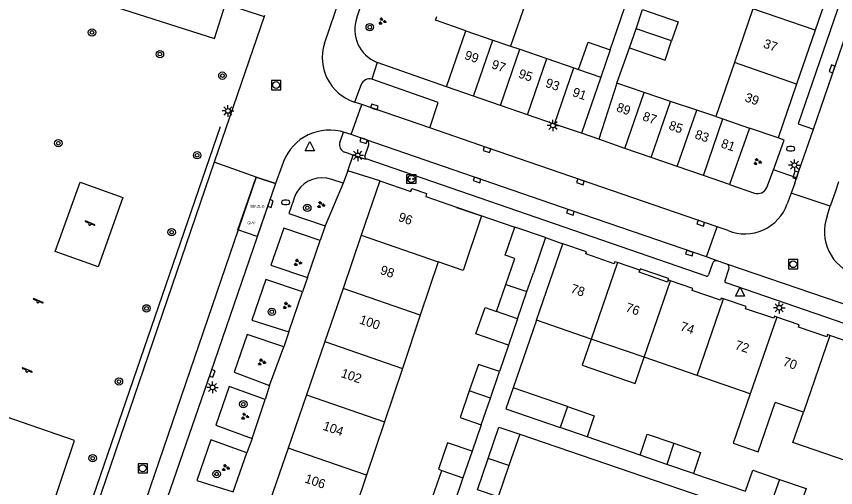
# Model space of a CAD drawing. Extents: x 131000 to 133014, y 396499 to 399001.
# Drawn here: x 131305.2 to 131394.1, y 398034.1 to 398085.2 of the extents above; entities that cross this region are included whole.
import ezdxf

# ---------------------------------------------------------------- set-up
doc = ezdxf.new("R2010")
doc.units = 0
for name, color, linetype in [('bp-anno-kenteken', 7, 'Continuous'), ('bp-grn-parkeervak', 7, 'Continuous'), ('gg-afsc-erfafscheiding', 7, 'Continuous'), ('gg-afsc-hekwerk', 7, 'Continuous'), ('gg-afsc-muur', 7, 'Continuous'), ('gg-anno-huisnummerreeks BGT', 7, 'Continuous'), ('gg-bbg-bijgebouw', 7, 'Continuous'), ('gg-bbg-gedigitaliseerde bebouwing', 7, 'Continuous'), ('gg-bbg-gedigitaliseerde bijgebouw', 7, 'Continuous'), ('gg-bbg-hoofdgebouw', 7, 'Continuous'), ('gg-bbg-luifel en loopbrug', 7, 'Continuous'), ('gg-bbg-tussenscheiding', 7, 'Continuous'), ('gg-knt-verharding', 7, 'Continuous'), ('gg-knt-verharding nz', 7, 'Continuous'), ('gt-grn-groengrens', 7, 'Continuous'), ('gt-grn-weggrens', 7, 'Continuous'), ('gt-symb-boom', 7, 'Continuous'), ('gt-symb-brandkraan', 7, 'Continuous'), ('gt-symb-groenvak', 7, 'Continuous'), ('gt-symb-kolk', 7, 'Continuous'), ('gt-symb-laadpunt elektrisch vervoer', 7, 'Continuous'), ('gt-symb-lichtmast', 7, 'Continuous'), ('gt-symb-rioolschacht', 7, 'Continuous'), ('gt-symb-speelvoorziening', 7, 'Continuous'), ('gt-symb-waterafsluiter', 7, 'Continuous'), ('kenmerkpunt gehandicapten parkeerplaats', 7, 'Continuous')]:
    doc.layers.add(name, color=color, linetype=linetype)

# ---------------------------------------------------------------- blocks, each defined once
blk = doc.blocks.new('gt0-KOLK')
at = {"layer": 'gt-symb-kolk'}
blk.add_lwpolyline([(0, 0), (0.375, 0), (0.375, 0.4), (-0.375, 0.4), (-0.375, 0), (0, 0)], dxfattribs=at)
blk = doc.blocks.new('gt0-GRVAK')
at = {"layer": 'gt-symb-groenvak'}
for p, q in [((-0.11, 0.189), (-0.228, 0.24)), ((-0.182, 0.153), (0.088, 0.153)), ((-0.091, 0.211), (-0.156, 0.322)), ((-0.047, 0.214), (-0.047, 0.393)), ((-0.004, 0.211), (0.061, 0.322)), ((0.015, 0.189), (0.133, 0.24)), ((0.262, -0.052), (0.197, 0.059)), ((0.305, -0.049), (0.305, 0.13)), ((0.349, -0.052), (0.414, 0.059)), ((-0.245, -0.228), (-0.363, -0.177)), ((-0.318, -0.264), (-0.047, -0.264)), ((-0.226, -0.206), (-0.291, -0.095)), ((-0.183, -0.203), (-0.183, -0.024)), ((-0.139, -0.206), (-0.074, -0.095)), ((-0.12, -0.228), (-0.002, -0.177)), ((0.243, -0.074), (0.125, -0.023)), ((0.17, -0.11), (0.441, -0.11)), ((0.368, -0.074), (0.486, -0.023))]:
    blk.add_line(p, q, dxfattribs=at)
blk = doc.blocks.new('gt0-BR')
at = {"layer": 'gt-symb-brandkraan'}
for centre, radius, start, end in [((-0.244, 0), 0.206, 107.56694, 252.43307), ((0.599, -2.664), 3, 106.89205, 107.56694), ((0, -0.691), 0.938, 73.10799, 106.89205), ((-0.599, -2.664), 3, 72.43309, 73.10799), ((0.244, 0), 0.206, 287.56695, 72.43309), ((0.599, 2.664), 3, 252.43307, 253.10797), ((0, 0.691), 0.938, 253.10797, 286.89206), ((-0.599, 2.664), 3, 286.89206, 287.56695)]:
    blk.add_arc(centre, radius, start, end, dxfattribs=at)
blk = doc.blocks.new('gt0-LMAST')
at = {"layer": 'gt-symb-lichtmast'}
for p, q in [((-0.182, 0.173), (-0.447, 0.438)), ((-0.005, 0.246), (-0.005, 0.621)), ((0.172, 0.173), (0.437, 0.438)), ((-0.255, -0.004), (-0.63, -0.004)), ((-0.182, -0.181), (-0.447, -0.446)), ((-0.005, -0.254), (-0.005, -0.629)), ((0.437, -0.446), (0.172, -0.181)), ((0.245, -0.004), (0.62, -0.004))]:
    blk.add_line(p, q, dxfattribs=at)
blk.add_circle((-0.005, -0.004), 0.25, dxfattribs=at)
blk = doc.blocks.new('gt0-RS')
at = {"layer": 'gt-symb-rioolschacht'}
blk.add_lwpolyline([(-0.5, -0.5), (0.5, -0.5), (0.5, 0.5), (-0.5, 0.5)], close=True, dxfattribs=at)
blk.add_circle((0, 0), 0.375, dxfattribs=at)
blk = doc.blocks.new('gt0-WAFSL')
at = {"layer": 'gt-symb-waterafsluiter'}
for p, q in [((-0.5, -0.333), (0, 0.667)), ((0, 0.667), (0.5, -0.333)), ((0.5, -0.333), (-0.5, -0.333))]:
    blk.add_line(p, q, dxfattribs=at)
blk = doc.blocks.new('gt0-BOOM')
at = {"layer": 'gt-symb-boom'}
for radius in [0.4, 0.2]:
    blk.add_circle((0, 0), radius, dxfattribs=at)
blk = doc.blocks.new('gt0-LEV')
at = {"layer": 'gt-symb-laadpunt elektrisch vervoer'}
blk.add_lwpolyline([(-0.486, 0.501), (0.486, 0.501), (0.486, -0.499), (-0.486, -0.499)], close=True, dxfattribs=at)
for centre, radius in [((0, 0), 0.393), ((-0.186, 0), 0.0566), ((0.186, 0), 0.0566)]:
    blk.add_circle(centre, radius, dxfattribs=at)
blk = doc.blocks.new('gt0-SV')
at = {"layer": 'gt-symb-speelvoorziening'}
for p, q in [((-0.477, 0.255), (-0.08, 0.096)), ((0.542, -0.076), (-0.449, 0.324)), ((0.125, 0.014), (0.515, -0.143))]:
    blk.add_line(p, q, dxfattribs=at)
for centre, radius, start, end in [((-0.466, 0.291), 0.0369, 63.6251, 252.66016), ((-0.002, -0.005), 0.128, 127.68665, 8.59861), ((0.531, -0.111), 0.0363, 243.50852, 72.54358)]:
    blk.add_arc(centre, radius, start, end, dxfattribs=at)

msp = doc.modelspace()

# ---------------------------------------------------------------- linework, layer by layer
at = {"layer": 'bp-grn-parkeervak'}
msp.add_lwpolyline([(131331.344, 398061.346), (131329.259, 398062.072), (131331.226, 398067.811), (131333.334, 398067.089), (131331.344, 398061.346)], dxfattribs=at)
at = {"layer": 'gg-afsc-erfafscheiding'}
for p, q in [((131369.661, 398081.623), (131371.63, 398087.346)), ((131370.379, 398077.978), (131371.756, 398081.819)), ((131361.648, 398052.267), (131359.121, 398044.924)), ((131358.631, 398049.554), (131357.66, 398046.69)), ((131355.66, 398040.92), (131354.67, 398038.05)), ((131372.9, 398037.63), (131367.15, 398039.61)), ((131378.69, 398035.62), (131384.339, 398033.722))]:
    msp.add_line(p, q, dxfattribs=at)
msp.add_lwpolyline([(131359.844, 398039.903), (131381.198, 398032.578), (131410.47, 398022.603)], dxfattribs=at)
at = {"layer": 'gg-afsc-hekwerk'}
msp.add_line((131327.314, 398073.245), (131311.722, 398027.849), dxfattribs=at)
at = {"layer": 'gg-afsc-muur'}
msp.add_line((131352.98, 398064.54), (131359.318, 398062.369), dxfattribs=at)
at = {"layer": 'gg-bbg-bijgebouw'}
for p, q in [((131362.639, 398061.231), (131359.318, 398062.369)), ((131356.666, 398043.821), (131357.66, 398046.69)), ((131355.66, 398040.92), (131356.666, 398043.821)), ((131367.15, 398039.61), (131364.242, 398040.611)), ((131375.804, 398036.622), (131372.9, 398037.63)), ((131378.69, 398035.62), (131375.804, 398036.622)), ((131350.394, 398033.052), (131351.4, 398035.97)), ((131351.4, 398035.97), (131353.68, 398035.18)), ((131353.68, 398035.18), (131352.681, 398032.282))]:
    msp.add_line(p, q, dxfattribs=at)
for points in [[(131357.66, 398046.69), (131355.38, 398047.48), (131354.374, 398044.592)], [(131354.374, 398044.592), (131353.37, 398041.71), (131355.66, 398040.92)], [(131365.029, 398042.89), (131367.93, 398041.89), (131367.15, 398039.61)], [(131372.9, 398037.63), (131373.69, 398039.92), (131376.588, 398038.914)], [(131376.588, 398038.914), (131379.48, 398037.91), (131378.69, 398035.62)]]:
    msp.add_lwpolyline(points, dxfattribs=at)
at = {"layer": 'gg-bbg-gedigitaliseerde bebouwing'}
for p, q in [((131360.872, 398087.852), (131358.853, 398082.017)), ((131385.16, 398086.058), (131383.15, 398080.221)), ((131358.853, 398082.017), (131359.86, 398081.67)), ((131359.86, 398081.67), (131362.786, 398080.661)), ((131362.786, 398080.661), (131365.711, 398079.652)), ((131383.15, 398080.221), (131381.139, 398074.381)), ((131365.711, 398079.652), (131366.236, 398079.471)), ((131368.638, 398078.642), (131366.54, 398072.55)), ((131370.379, 398077.978), (131368.43, 398071.9)), ((131373.36, 398076.977), (131370.379, 398077.978)), ((131376.206, 398076.021), (131373.36, 398076.977)), ((131379.053, 398075.065), (131376.206, 398076.021)), ((131381.139, 398074.381), (131379.053, 398075.065)), ((131361.648, 398052.267), (131364.513, 398060.573)), ((131350.991, 398058.615), (131349.05, 398052.832)), ((131349.05, 398052.832), (131347.106, 398047.04)), ((131367.608, 398050.218), (131361.648, 398052.267)), ((131373.334, 398048.249), (131367.608, 398050.218)), ((131379.103, 398046.265), (131373.334, 398048.249)), ((131347.106, 398047.04), (131345.165, 398041.257)), ((131384.871, 398044.282), (131379.103, 398046.265)), ((131390.64, 398042.299), (131387.585, 398043.349)), ((131345.165, 398041.257), (131343.221, 398035.465)), ((131343.221, 398035.465), (131341.28, 398029.679))]:
    msp.add_line(p, q, dxfattribs=at)
for points in [[(131352.98, 398064.54), (131352.973, 398064.519), (131355.681, 398063.584), (131353.699, 398057.68), (131350.991, 398058.615)], [(131384.871, 398044.282), (131383.022, 398038.921), (131385.735, 398037.985), (131387.585, 398043.349)], [(131396.408, 398040.315), (131395.27, 398037.005), (131389.502, 398038.989), (131390.64, 398042.299)]]:
    msp.add_lwpolyline(points, dxfattribs=at)
at = {"layer": 'gg-bbg-gedigitaliseerde bijgebouw'}
for p, q in [((131372.471, 398083.897), (131373.185, 398085.975)), ((131371.756, 398081.819), (131372.471, 398083.897)), ((131369.661, 398081.623), (131368.638, 398078.642)), ((131358.279, 398059.335), (131359.318, 398062.369)), ((131362.639, 398061.231), (131361.332, 398057.416)), ((131360.624, 398055.368), (131361.332, 398057.416)), ((131357.311, 398053.208), (131358.332, 398056.14)), ((131359.601, 398052.418), (131360.624, 398055.368)), ((131359.601, 398052.418), (131357.311, 398053.208)), ((131365.029, 398042.89), (131359.121, 398044.924)), ((131359.844, 398039.903), (131358.673, 398036.5)), ((131355.248, 398033.871), (131356.419, 398037.275))]:
    msp.add_line(p, q, dxfattribs=at)
for points in [[(131373.185, 398085.975), (131377.044, 398084.65), (131376.328, 398082.571)], [(131366.236, 398079.471), (131367.261, 398082.449), (131369.661, 398081.623)], [(131371.756, 398081.819), (131375.614, 398080.493), (131376.328, 398082.571)], [(131358.332, 398056.14), (131359.321, 398058.978), (131358.279, 398059.335)], [(131359.121, 398044.924), (131358.336, 398042.644), (131364.242, 398040.611)], [(131356.419, 398037.275), (131357.589, 398040.679), (131359.844, 398039.903)], [(131358.673, 398036.5), (131357.502, 398033.096), (131355.248, 398033.871)], [(131384.339, 398033.722), (131385.129, 398036.002), (131388.048, 398034.995)], [(131388.048, 398034.995), (131390.929, 398034.002), (131390.149, 398031.722)]]:
    msp.add_lwpolyline(points, dxfattribs=at)
at = {"layer": 'gg-bbg-hoofdgebouw'}
for p, q in [((131393.907, 398089.576), (131391.899, 398083.739)), ((131391.899, 398083.739), (131389.89, 398077.902)), ((131351.91, 398077.58), (131354.01, 398083.68)), ((131354.836, 398076.574), (131351.91, 398077.58)), ((131389.89, 398077.902), (131387.88, 398072.06)), ((131357.762, 398075.568), (131354.836, 398076.574)), ((131360.688, 398074.562), (131357.762, 398075.568)), ((131363.614, 398073.556), (131360.688, 398074.562)), ((131366.54, 398072.55), (131363.614, 398073.556)), ((131384.79, 398073.11), (131382.62, 398067)), ((131387.88, 398072.06), (131384.79, 398073.11)), ((131371.268, 398070.92), (131368.43, 398071.9)), ((131374.106, 398069.94), (131371.268, 398070.92)), ((131376.944, 398068.96), (131374.106, 398069.94)), ((131379.782, 398067.98), (131376.944, 398068.96)), ((131382.62, 398067), (131379.782, 398067.98)), ((131344.67, 398067.41), (131342.641, 398061.498)), ((131342.641, 398061.498), (131340.662, 398055.729)), ((131372.87, 398057.696), (131370.464, 398058.523)), ((131376.201, 398056.551), (131375.951, 398056.635)), ((131340.662, 398055.729), (131338.679, 398049.95)), ((131338.679, 398049.95), (131336.698, 398044.18)), ((131336.698, 398044.18), (131334.715, 398038.401)), ((131334.715, 398038.401), (131332.734, 398032.631))]:
    msp.add_line(p, q, dxfattribs=at)
for points in [[(131354.01, 398083.68), (131350.69, 398084.82), (131350.836, 398085.245)], [(131344.67, 398067.41), (131348.03, 398066.251), (131348.14, 398066.56), (131349.74, 398066.01), (131349.64, 398065.7), (131352.98, 398064.54)], [(131370.464, 398058.523), (131370.176, 398058.622), (131370.098, 398058.395), (131367.026, 398059.459), (131367.103, 398059.686), (131364.513, 398060.573)], [(131375.951, 398056.635), (131375.874, 398056.408), (131372.798, 398057.475), (131372.87, 398057.696)], [(131381.968, 398054.575), (131381.725, 398054.658), (131381.648, 398054.431), (131378.565, 398055.482), (131378.642, 398055.728), (131376.201, 398056.551)], [(131387.742, 398052.608), (131387.496, 398052.694), (131387.417, 398052.484), (131384.333, 398053.51), (131384.413, 398053.743), (131381.968, 398054.575)], [(131393.503, 398050.616), (131393.259, 398050.701), (131393.18, 398050.474), (131390.098, 398051.52), (131390.169, 398051.761), (131387.742, 398052.608)], [(131399.287, 398048.62), (131399.023, 398048.711), (131398.945, 398048.484), (131395.88, 398049.547), (131395.939, 398049.773), (131393.503, 398050.616)]]:
    msp.add_lwpolyline(points, dxfattribs=at)
at = {"layer": 'gg-bbg-luifel en loopbrug'}
for p, q in [((131359.601, 398052.418), (131358.631, 398049.554)), ((131354.67, 398038.05), (131353.68, 398035.18))]:
    msp.add_line(p, q, dxfattribs=at)
for points in [[(131358.631, 398049.554), (131355.093, 398050.775), (131356.08, 398053.633), (131357.311, 398053.208)], [(131367.608, 398050.218), (131366.632, 398047.381), (131372.358, 398045.412), (131373.334, 398048.249)], [(131354.67, 398038.05), (131352.014, 398038.967), (131351.025, 398036.1), (131351.4, 398035.97)]]:
    msp.add_lwpolyline(points, dxfattribs=at)
at = {"layer": 'gg-bbg-tussenscheiding'}
for p, q in [((131391.899, 398083.739), (131385.16, 398086.058)), ((131376.328, 398082.571), (131372.471, 398083.897)), ((131354.01, 398083.68), (131356.934, 398082.676)), ((131354.836, 398076.574), (131356.934, 398082.676)), ((131356.934, 398082.676), (131358.853, 398082.017)), ((131357.762, 398075.568), (131359.86, 398081.67)), ((131360.688, 398074.562), (131362.786, 398080.661)), ((131389.89, 398077.902), (131383.15, 398080.221)), ((131363.614, 398073.556), (131365.711, 398079.652)), ((131366.236, 398079.471), (131368.638, 398078.642)), ((131371.268, 398070.92), (131373.36, 398076.977)), ((131374.106, 398069.94), (131376.206, 398076.021)), ((131376.944, 398068.96), (131379.053, 398075.065)), ((131379.782, 398067.98), (131381.902, 398074.115)), ((131381.139, 398074.381), (131381.902, 398074.115)), ((131381.902, 398074.115), (131384.79, 398073.11)), ((131342.641, 398061.498), (131350.991, 398058.615)), ((131370.464, 398058.523), (131367.608, 398050.218)), ((131358.332, 398056.14), (131360.624, 398055.368)), ((131373.334, 398048.249), (131376.201, 398056.551)), ((131349.05, 398052.832), (131340.662, 398055.729)), ((131379.103, 398046.265), (131381.968, 398054.575)), ((131387.742, 398052.608), (131384.871, 398044.282)), ((131338.679, 398049.95), (131347.106, 398047.04)), ((131393.503, 398050.616), (131390.64, 398042.299)), ((131356.666, 398043.821), (131354.374, 398044.592)), ((131336.698, 398044.18), (131345.165, 398041.257)), ((131365.029, 398042.89), (131364.242, 398040.611)), ((131343.221, 398035.465), (131334.715, 398038.401)), ((131376.588, 398038.914), (131375.804, 398036.622)), ((131358.673, 398036.5), (131356.419, 398037.275)), ((131388.048, 398034.995), (131387.241, 398032.723))]:
    msp.add_line(p, q, dxfattribs=at)
at = {"layer": 'gg-knt-verharding'}
for p, q in [((131338.641, 398082.298), (131340.792, 398088.621)), ((131342.149, 398085.094), (131343.06, 398087.841)), ((131332.095, 398085.237), (131326.694, 398069.408)), ((131332.135, 398085.355), (131332.095, 398085.237)), ((131351.91, 398077.58), (131344.354, 398080.252)), ((131342.623, 398077.84), (131341.923, 398075.943)), ((131341.549, 398072.414), (131342.689, 398075.684)), ((131342.689, 398075.684), (131341.923, 398075.943)), ((131350.077, 398073.134), (131342.689, 398075.684)), ((131340.313, 398071.568), (131340.73, 398072.689)), ((131340.73, 398072.689), (131340.376, 398072.788)), ((131341.549, 398072.414), (131340.73, 398072.689)), ((131343.186, 398071.859), (131341.549, 398072.414)), ((131368.43, 398071.9), (131366.54, 398072.55)), ((131389.9, 398067.708), (131391.727, 398072.986)), ((131343.039, 398070.043), (131343.462, 398071.291)), ((131341.76, 398070.185), (131340.823, 398070.508)), ((131380.08, 398057.061), (131343.178, 398069.786)), ((131326.694, 398069.408), (131312.501, 398027.969)), ((131331.226, 398067.811), (131326.694, 398069.408)), ((131334.024, 398068.981), (131333.334, 398067.089)), ((131386.665, 398066.673), (131387.373, 398068.606)), ((131333.334, 398067.089), (131331.226, 398067.811)), ((131341.18, 398068.495), (131340.669, 398067.133)), ((131344.67, 398067.41), (131341.18, 398068.495)), ((131389.705, 398067.14), (131389.9, 398067.708)), ((131340.669, 398067.133), (131339.433, 398067.549)), ((131382.62, 398067), (131385.312, 398066.074)), ((131389.705, 398067.14), (131389.307, 398066.043)), ((131394.455, 398067.299), (131394.121, 398066.288)), ((131389.307, 398066.043), (131388.885, 398064.901)), ((131393.557, 398064.644), (131389.307, 398066.043)), ((131394.121, 398066.288), (131393.557, 398064.644)), ((131393.229, 398063.567), (131393.557, 398064.644)), ((131338.732, 398062.497), (131338.193, 398060.904)), ((131380.108, 398059.136), (131381.26, 398062.409)), ((131382.458, 398061.998), (131381.26, 398062.409)), ((131381.266, 398058.72), (131380.108, 398059.136)), ((131380.772, 398058.438), (131380.345, 398057.193)), ((131382.326, 398058.359), (131381.266, 398058.72)), ((131396.102, 398053.638), (131382.326, 398058.359)), ((131382.126, 398056.588), (131382.55, 398057.81)), ((131336.826, 398056.9), (131336.262, 398055.344)), ((131408.778, 398047.211), (131382.241, 398056.316)), ((131334.777, 398050.993), (131334.255, 398049.394)), ((131332.674, 398045.184), (131332.208, 398043.648)), ((131330.788, 398039.442), (131330.239, 398037.866))]:
    msp.add_line(p, q, dxfattribs=at)
for points in [[(131403.689, 398107.749), (131402.006, 398108.304), (131390.06, 398073.579), (131391.727, 398072.986)], [(131303.406, 398090.306), (131326.723, 398082.854), (131327.896, 398086.595), (131332.095, 398085.237)], [(131350.077, 398073.134), (131350.991, 398075.895), (131343.797, 398078.422)], [(131381.26, 398062.409), (131356.355, 398070.96), (131350.077, 398073.134)], [(131387.373, 398068.606), (131388.547, 398071.814), (131387.88, 398072.06)], [(131343.178, 398069.786), (131343.156, 398069.703), (131341.76, 398070.185)], [(131333.334, 398067.089), (131332.595, 398064.998), (131326.279, 398046.568), (131319.93, 398028.162), (131312.899, 398007.352), (131308.103, 397992.874), (131307.487, 397990.743), (131306.733, 397987.549), (131303.998, 397973.589), (131300.457, 397954.416), (131300.247, 397953.21)], [(131309.418, 398059.71), (131312.117, 398067.238), (131316.779, 398065.604), (131314.08, 398058.076), (131309.418, 398059.71)], [(131335.299, 398065.314), (131334.766, 398063.86), (131338.732, 398062.497)], [(131338.193, 398060.904), (131334.224, 398062.263), (131332.838, 398058.259), (131336.826, 398056.9)], [(131375.951, 398056.635), (131375.999, 398056.783), (131372.916, 398057.838), (131372.87, 398057.696)], [(131336.262, 398055.344), (131332.3, 398056.671), (131330.784, 398052.29), (131334.777, 398050.993)], [(131334.255, 398049.394), (131330.25, 398050.704), (131328.849, 398046.647), (131332.674, 398045.184)], [(131332.208, 398043.648), (131328.304, 398045.068), (131326.857, 398040.871), (131330.788, 398039.442)], [(131308.86, 398031.348), (131311.51, 398039.208), (131303.018, 398042.155), (131300.369, 398034.295), (131301.731, 398033.822)], [(131330.239, 398037.866), (131326.321, 398039.286), (131324.79, 398034.881), (131328.744, 398033.63)]]:
    msp.add_lwpolyline(points, dxfattribs=at)
for centre, radius, start, end in [((131345.786, 398083.827), 3.851, 160.7979, 248.17023), ((131343.49, 398080.777), 5.082, 162.58896, 252.03866), ((131343.537, 398077.472), 0.985, 74.66764, 158.07137), ((131339.227, 398067.502), 5.409, 77.7395, 164.13228), ((131341.179, 398071.332), 0.897, 164.74342, 246.64398), ((131343.028, 398071.431), 0.456, 342.08235, 69.74932), ((131343.241, 398069.986), 0.21, 164.24653, 252.56748), ((131338.384, 398064.55), 3.177, 70.71957, 147.20058), ((131338.369, 398064.554), 3.163, 147.11926, 166.09394), ((131385.667, 398067.1), 1.085, 250.90336, 336.85649), ((131384.281, 398066.528), 4.883, 248.08067, 340.5356), ((131397.781, 398061.851), 4.864, 159.34683, 251.91756), ((131381.161, 398058.331), 0.403, 74.88168, 164.55811), ((131382.15, 398057.967), 0.43, 338.56937, 65.82298), ((131380.156, 398057.241), 0.196, 247.2892, 345.66781), ((131382.293, 398056.498), 0.19, 151.74144, 254.09527)]:
    msp.add_arc(centre, radius, start, end, dxfattribs=at)
at = {"layer": 'gg-knt-verharding nz'}
for points in [[(131391.727, 398072.986), (131398.097, 398091.552), (131402.316, 398103.621), (131403.689, 398107.749)], [(131380.108, 398059.136), (131365.415, 398064.178), (131343.186, 398071.859)], [(131331.226, 398067.811), (131310.136, 398006.129), (131306.07, 397993.888), (131304.83, 397989.326), (131303.688, 397983.599), (131298.036, 397953.596)]]:
    msp.add_lwpolyline(points, dxfattribs=at)
at = {"layer": 'gt-grn-groengrens'}
for p, q in [((131340.669, 398067.133), (131338.732, 398062.497)), ((131336.826, 398056.9), (131338.193, 398060.904)), ((131334.777, 398050.993), (131336.262, 398055.344)), ((131332.674, 398045.184), (131334.255, 398049.394)), ((131330.788, 398039.442), (131332.208, 398043.648)), ((131328.744, 398033.63), (131330.239, 398037.866))]:
    msp.add_line(p, q, dxfattribs=at)
at = {"layer": 'gt-grn-weggrens'}
for p, q in [((131344.354, 398080.252), (131343.797, 398078.422)), ((131341.18, 398068.495), (131341.76, 398070.185)), ((131389.9, 398067.708), (131387.373, 398068.606)), ((131362.639, 398061.231), (131364.513, 398060.573))]:
    msp.add_line(p, q, dxfattribs=at)

# ---------------------------------------------------------------- block references
at = {"layer": 'gt-symb-boom'}
for p in [(131313.418, 398083.502), (131343.562, 398084.071), (131320.795, 398081.144), (131327.568, 398078.807), (131309.765, 398071.473), (131336.788, 398064.476), (131332.93, 398053.183), (131329.845, 398043.149), (131326.949, 398035.577)]:
    msp.add_blockref('gt0-BOOM', p, dxfattribs=at)
for p, rotation in [((131324.828, 398070.17), 161.69193184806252), ((131322.065, 398061.815), 161.69193184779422), ((131319.334, 398053.555), 161.69193184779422), ((131316.346, 398045.611), -108.96025108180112), ((131313.489, 398037.288), -108.96025108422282)]:
    msp.add_blockref('gt0-BOOM', p, dxfattribs=dict(at, rotation=rotation))
at = {"layer": 'gt-symb-brandkraan'}
for p in [(131389.249, 398070.883), (131334.442, 398065.061)]:
    msp.add_blockref('gt0-BR', p, dxfattribs=at)
at = {"layer": 'gt-symb-groenvak'}
for p, rotation in [((131344.907, 398084.712), 0.5729386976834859), ((131385.63, 398069.468), 0.5729386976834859), ((131338.251, 398064.797), 0.5729386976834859), ((131335.731, 398058.525), 0.5729387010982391), ((131334.532, 398053.854), 0.5729386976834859), ((131331.822, 398047.712), 0.5729386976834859), ((131330.001, 398041.838), 0.5729386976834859), ((131327.906, 398036.255), 0.5729386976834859)]:
    msp.add_blockref('gt0-GRVAK', p, dxfattribs=dict(at, rotation=rotation))
at = {"layer": 'gt-symb-kolk'}
for p, rotation in [((131393.938, 398079.483), 71.22088212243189), ((131344.004, 398075.226), -19.004034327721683), ((131342.96, 398071.939), 161.39662473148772), ((131356.355, 398070.96), 160.90152170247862), ((131355.284, 398067.685), 160.7484183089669), ((131389.989, 398067.967), 73.50377577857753), ((131366.496, 398067.476), 161.03936975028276), ((131332.595, 398064.998), -108.91722943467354), ((131365.415, 398064.178), 160.90152170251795), ((131379.557, 398062.987), 161.02911519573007), ((131378.326, 398059.74), 161.02911519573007), ((131326.279, 398046.568), -109.02955206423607)]:
    msp.add_blockref('gt0-KOLK', p, dxfattribs=dict(at, rotation=rotation))
at = {"layer": 'gt-symb-laadpunt elektrisch vervoer'}
msp.add_blockref('gt0-LEV', (131348.083, 398067.598), dxfattribs=at)
at = {"layer": 'gt-symb-lichtmast'}
for p in [(131328.175, 398074.982), (131363.456, 398073.404), (131342.263, 398070.168), (131389.664, 398069.104), (131388.019, 398053.624), (131326.509, 398044.981)]:
    msp.add_blockref('gt0-LMAST', p, dxfattribs=at)
at = {"layer": 'gt-symb-rioolschacht'}
for p in [(131333.404, 398077.785), (131389.53, 398058.349), (131318.925, 398036.2)]:
    msp.add_blockref('gt0-RS', p, dxfattribs=at)
at = {"layer": 'gt-symb-speelvoorziening'}
for p in [(131313.172, 398062.713), (131307.54, 398054.285), (131306.356, 398046.772)]:
    msp.add_blockref('gt0-SV', p, dxfattribs=at)
at = {"layer": 'gt-symb-waterafsluiter'}
for p in [(131337.053, 398070.986), (131383.757, 398055.202)]:
    msp.add_blockref('gt0-WAFSL', p, dxfattribs=at)

# ---------------------------------------------------------------- texts
at = {"layer": 'bp-anno-kenteken'}
msp.add_text('98NZLG', height=0.3, dxfattribs=at).set_placement((131330.583, 398064.475))
at = {"layer": 'gg-anno-huisnummerreeks BGT'}
for s, rotation, p in [('37', 341, (131386.208, 398081.881)), ('99', 341, (131353.776, 398080.64)), ('97', 341, (131356.702, 398079.634)), ('95', 341, (131359.628, 398078.628)), ('93', 341, (131362.554, 398077.622)), ('91', 341, (131365.48, 398076.616)), ('39', 341, (131384.2, 398076.045)), ('89', 340.9, (131370.258, 398074.972)), ('87', 340.9, (131373.096, 398073.992)), ('85', 340.9, (131375.934, 398073.012)), ('83', 340.9, (131378.772, 398072.032)), ('81', 340.9, (131381.61, 398071.052)), ('96', 341, (131346.587, 398063.068)), ('98', 341.1, (131344.614, 398057.316)), ('78', 340.9, (131365.29, 398055.297)), ('76', 340.9, (131371.249, 398053.249)), ('100', 341, (131342.358, 398051.937)), ('74', 341.2, (131377.183, 398051.199)), ('72', 341.6, (131383.133, 398049.167)), ('70', 341.3, (131388.328, 398047.367)), ('102', 341, (131340.362, 398046.121)), ('104', 341, (131338.398, 398040.4)), ('106', 341, (131336.436, 398034.684))]:
    msp.add_text(s, height=1, rotation=rotation, dxfattribs=at).set_placement(p)
at = {"layer": 'kenmerkpunt gehandicapten parkeerplaats'}
msp.add_text('GPP', height=0.3, dxfattribs=at).set_placement((131330.288, 398062.681))

doc.saveas('drawing.dxf')
